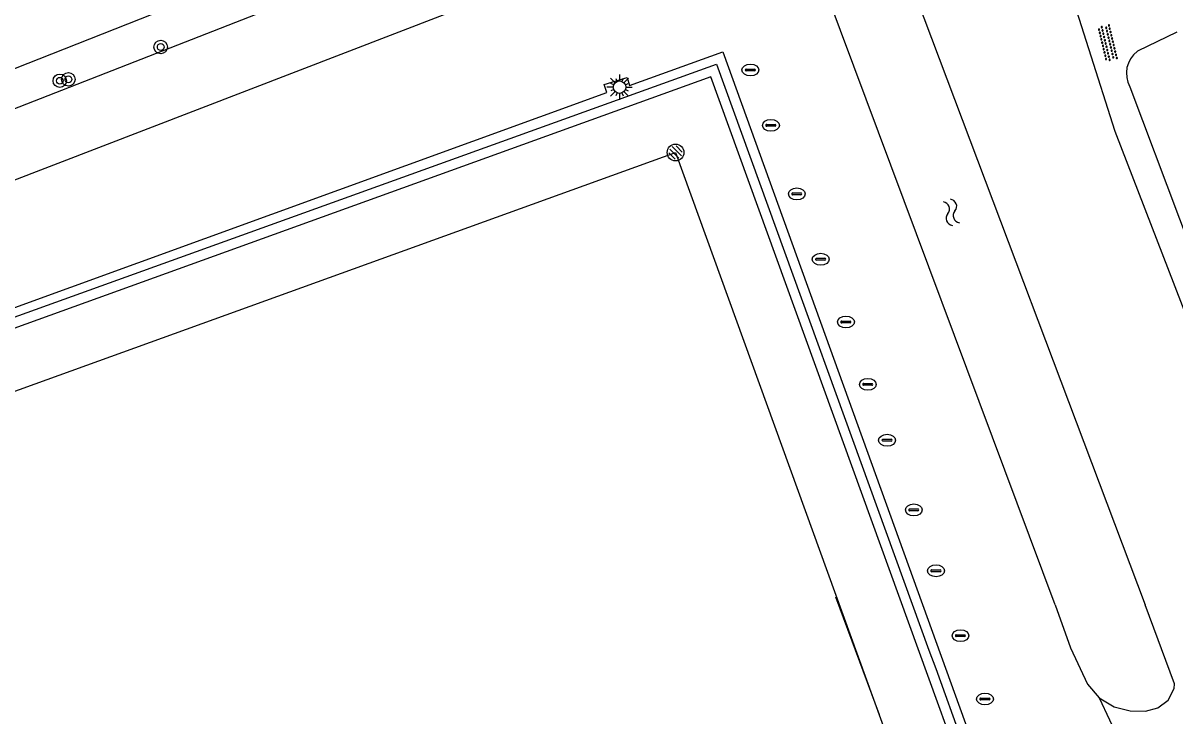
# Model space of a CAD drawing. Extents: x 135999 to 138000, y 396000 to 398501.
# Drawn here: x 136484.6 to 136553.1, y 396493.4 to 396534.6 of the extents above; entities that cross this region are included whole.
import ezdxf

# ---------------------------------------------------------------- set-up
doc = ezdxf.new("R2010")
doc.units = 0
for name, color, linetype in [('bs-afsc-ballenvanger', 7, 'Continuous'), ('bs-afsc-belijning', 7, 'Continuous'), ('bs-afsc-doel', 7, 'Continuous'), ('bs-afsc-poort', 7, 'Continuous'), ('bs-symb-cornervlag', 7, 'Continuous'), ('bs-symb-veldverlichting', 7, 'Continuous'), ('gg-afsc-draadraster', 7, 'Continuous'), ('gg-afsc-hekwerk', 7, 'Continuous'), ('gg-afsc-lijn draadraster', 7, 'Continuous'), ('gg-knt-onverhard', 7, 'Continuous'), ('gg-knt-verharding', 7, 'Continuous'), ('gg-kntw-bovenkant insteek waterloop', 7, 'Continuous'), ('gt-grn-groengrens', 7, 'Continuous'), ('gt-symb-boom', 7, 'Continuous'), ('gt-symb-drainageput', 7, 'Continuous'), ('gt-symb-overige verharding', 7, 'Continuous'), ('gt-symb-watersymbool', 7, 'Continuous')]:
    doc.layers.add(name, color=color, linetype=linetype)

# ---------------------------------------------------------------- blocks, each defined once
blk = doc.blocks.new('gt0-DPUT')
at = {"layer": 'gt-symb-drainageput'}
for p, q in [((-0.249, 0.055), (0.249, 0.055)), ((0.244, -0.054), (-0.253, -0.054))]:
    blk.add_line(p, q, dxfattribs=at)
for centre, radius, start, end in [((-0.253, 0), 0.0542, 85.47754, 270), ((0.244, 0.001), 0.0543, 269.99647, 85.47401)]:
    blk.add_arc(centre, radius, start, end, dxfattribs=at)
blk.add_ellipse((0, -0.001), major_axis=(0.502, 0), ratio=0.705307, dxfattribs=at)
blk = doc.blocks.new('gt0-WA')
at = {"layer": 'gt-symb-watersymbool'}
for centre, start, end in [((-0.323, 0.022), 28.07249, 151.92751), ((0.427, 0.422), 208.07248, 331.92751), ((-0.323, -0.428), 28.07249, 151.92751), ((0.427, -0.028), 208.07248, 331.92751)]:
    blk.add_arc(centre, 0.425, start, end, dxfattribs=at)
blk = doc.blocks.new('gt0-OVH')
at = {"layer": 'gt-symb-overige verharding'}
for points in [[(-0.972, 0.298), (-0.967, 0.308), (-0.965, 0.319), (-0.966, 0.33), (-0.971, 0.34), (-0.978, 0.348), (-0.988, 0.353), (-0.999, 0.355), (-1.01, 0.354), (-1.02, 0.349), (-1.028, 0.342), (-1.033, 0.332), (-1.035, 0.321), (-1.034, 0.31), (-1.029, 0.3), (-1.022, 0.292), (-1.012, 0.287), (-1.001, 0.285), (-0.99, 0.286), (-0.98, 0.291)], [(-0.872, 0.106), (-0.867, 0.116), (-0.865, 0.126), (-0.866, 0.137), (-0.871, 0.147), (-0.878, 0.156), (-0.888, 0.161), (-0.899, 0.163), (-0.91, 0.162), (-0.92, 0.157), (-0.928, 0.15), (-0.933, 0.14), (-0.935, 0.129), (-0.934, 0.118), (-0.929, 0.108), (-0.922, 0.1), (-0.912, 0.095), (-0.901, 0.092), (-0.89, 0.094), (-0.88, 0.098)], [(-0.772, 0.298), (-0.767, 0.308), (-0.765, 0.319), (-0.766, 0.33), (-0.771, 0.34), (-0.778, 0.348), (-0.788, 0.353), (-0.799, 0.355), (-0.81, 0.354), (-0.82, 0.349), (-0.828, 0.342), (-0.833, 0.332), (-0.835, 0.321), (-0.834, 0.31), (-0.829, 0.3), (-0.822, 0.292), (-0.812, 0.287), (-0.801, 0.285), (-0.79, 0.286), (-0.78, 0.291)], [(-0.672, 0.106), (-0.667, 0.116), (-0.665, 0.126), (-0.666, 0.137), (-0.671, 0.147), (-0.678, 0.156), (-0.688, 0.161), (-0.699, 0.163), (-0.71, 0.162), (-0.72, 0.157), (-0.728, 0.15), (-0.733, 0.14), (-0.735, 0.129), (-0.734, 0.118), (-0.729, 0.108), (-0.722, 0.1), (-0.712, 0.095), (-0.701, 0.092), (-0.69, 0.094), (-0.68, 0.098)], [(-0.572, 0.298), (-0.567, 0.308), (-0.565, 0.319), (-0.566, 0.33), (-0.571, 0.34), (-0.578, 0.348), (-0.588, 0.353), (-0.599, 0.355), (-0.61, 0.354), (-0.62, 0.349), (-0.628, 0.342), (-0.633, 0.332), (-0.635, 0.321), (-0.634, 0.31), (-0.629, 0.3), (-0.622, 0.292), (-0.612, 0.287), (-0.601, 0.285), (-0.59, 0.286), (-0.58, 0.291)], [(-0.472, 0.106), (-0.467, 0.116), (-0.465, 0.126), (-0.466, 0.137), (-0.471, 0.147), (-0.478, 0.156), (-0.488, 0.161), (-0.499, 0.163), (-0.51, 0.162), (-0.52, 0.157), (-0.528, 0.15), (-0.533, 0.14), (-0.535, 0.129), (-0.534, 0.118), (-0.529, 0.108), (-0.522, 0.1), (-0.512, 0.095), (-0.501, 0.092), (-0.49, 0.094), (-0.48, 0.098)], [(-0.372, 0.298), (-0.367, 0.308), (-0.365, 0.319), (-0.366, 0.33), (-0.371, 0.34), (-0.378, 0.348), (-0.388, 0.353), (-0.399, 0.355), (-0.41, 0.354), (-0.42, 0.349), (-0.428, 0.342), (-0.433, 0.332), (-0.435, 0.321), (-0.434, 0.31), (-0.429, 0.3), (-0.422, 0.292), (-0.412, 0.287), (-0.401, 0.285), (-0.39, 0.286), (-0.38, 0.291)], [(-0.272, 0.106), (-0.267, 0.116), (-0.265, 0.126), (-0.266, 0.137), (-0.271, 0.147), (-0.278, 0.156), (-0.288, 0.161), (-0.299, 0.163), (-0.31, 0.162), (-0.32, 0.157), (-0.328, 0.15), (-0.333, 0.14), (-0.335, 0.129), (-0.334, 0.118), (-0.329, 0.108), (-0.322, 0.1), (-0.312, 0.095), (-0.301, 0.092), (-0.29, 0.094), (-0.28, 0.098)], [(-0.172, 0.298), (-0.167, 0.308), (-0.165, 0.319), (-0.166, 0.33), (-0.171, 0.34), (-0.178, 0.348), (-0.188, 0.353), (-0.199, 0.355), (-0.21, 0.354), (-0.22, 0.349), (-0.228, 0.342), (-0.233, 0.332), (-0.235, 0.321), (-0.234, 0.31), (-0.229, 0.3), (-0.222, 0.292), (-0.212, 0.287), (-0.201, 0.285), (-0.19, 0.286), (-0.18, 0.291)], [(-0.072, 0.106), (-0.067, 0.116), (-0.065, 0.126), (-0.066, 0.137), (-0.071, 0.147), (-0.078, 0.156), (-0.088, 0.161), (-0.099, 0.163), (-0.11, 0.162), (-0.12, 0.157), (-0.128, 0.15), (-0.133, 0.14), (-0.135, 0.129), (-0.134, 0.118), (-0.129, 0.108), (-0.122, 0.1), (-0.112, 0.095), (-0.101, 0.092), (-0.09, 0.094), (-0.08, 0.098)], [(0.028, 0.298), (0.033, 0.308), (0.035, 0.319), (0.034, 0.33), (0.029, 0.34), (0.022, 0.348), (0.012, 0.353), (0.001, 0.355), (-0.01, 0.354), (-0.02, 0.349), (-0.028, 0.342), (-0.033, 0.332), (-0.035, 0.321), (-0.034, 0.31), (-0.029, 0.3), (-0.022, 0.292), (-0.012, 0.287), (-0.001, 0.285), (0.01, 0.286), (0.02, 0.291)], [(0.128, 0.106), (0.133, 0.116), (0.135, 0.126), (0.134, 0.137), (0.129, 0.147), (0.122, 0.156), (0.112, 0.161), (0.101, 0.163), (0.09, 0.162), (0.08, 0.157), (0.072, 0.15), (0.067, 0.14), (0.065, 0.129), (0.066, 0.118), (0.071, 0.108), (0.078, 0.1), (0.088, 0.095), (0.099, 0.092), (0.11, 0.094), (0.12, 0.098)], [(0.228, 0.298), (0.233, 0.308), (0.235, 0.319), (0.234, 0.33), (0.229, 0.34), (0.222, 0.348), (0.212, 0.353), (0.201, 0.355), (0.19, 0.354), (0.18, 0.349), (0.172, 0.342), (0.167, 0.332), (0.165, 0.321), (0.166, 0.31), (0.171, 0.3), (0.178, 0.292), (0.188, 0.287), (0.199, 0.285), (0.21, 0.286), (0.22, 0.291)], [(0.328, 0.106), (0.333, 0.116), (0.335, 0.126), (0.334, 0.137), (0.329, 0.147), (0.322, 0.156), (0.312, 0.161), (0.301, 0.163), (0.29, 0.162), (0.28, 0.157), (0.272, 0.15), (0.267, 0.14), (0.265, 0.129), (0.266, 0.118), (0.271, 0.108), (0.278, 0.1), (0.288, 0.095), (0.299, 0.092), (0.31, 0.094), (0.32, 0.098)], [(0.428, 0.298), (0.433, 0.308), (0.435, 0.319), (0.434, 0.33), (0.429, 0.34), (0.422, 0.348), (0.412, 0.353), (0.401, 0.355), (0.39, 0.354), (0.38, 0.349), (0.372, 0.342), (0.367, 0.332), (0.365, 0.321), (0.366, 0.31), (0.371, 0.3), (0.378, 0.292), (0.388, 0.287), (0.399, 0.285), (0.41, 0.286), (0.42, 0.291)], [(0.528, 0.106), (0.533, 0.116), (0.535, 0.126), (0.534, 0.137), (0.529, 0.147), (0.522, 0.156), (0.512, 0.161), (0.501, 0.163), (0.49, 0.162), (0.48, 0.157), (0.472, 0.15), (0.467, 0.14), (0.465, 0.129), (0.466, 0.118), (0.471, 0.108), (0.478, 0.1), (0.488, 0.095), (0.499, 0.092), (0.51, 0.094), (0.52, 0.098)], [(0.628, 0.298), (0.633, 0.308), (0.635, 0.319), (0.634, 0.33), (0.629, 0.34), (0.622, 0.348), (0.612, 0.353), (0.601, 0.355), (0.59, 0.354), (0.58, 0.349), (0.572, 0.342), (0.567, 0.332), (0.565, 0.321), (0.566, 0.31), (0.571, 0.3), (0.578, 0.292), (0.588, 0.287), (0.599, 0.285), (0.61, 0.286), (0.62, 0.291)], [(0.728, 0.106), (0.733, 0.116), (0.735, 0.126), (0.734, 0.137), (0.729, 0.147), (0.722, 0.156), (0.712, 0.161), (0.701, 0.163), (0.69, 0.162), (0.68, 0.157), (0.672, 0.15), (0.667, 0.14), (0.665, 0.129), (0.666, 0.118), (0.671, 0.108), (0.678, 0.1), (0.688, 0.095), (0.699, 0.092), (0.71, 0.094), (0.72, 0.098)], [(0.828, 0.298), (0.833, 0.308), (0.835, 0.319), (0.834, 0.33), (0.829, 0.34), (0.822, 0.348), (0.812, 0.353), (0.801, 0.355), (0.79, 0.354), (0.78, 0.349), (0.772, 0.342), (0.767, 0.332), (0.765, 0.321), (0.766, 0.31), (0.771, 0.3), (0.778, 0.292), (0.788, 0.287), (0.799, 0.285), (0.81, 0.286), (0.82, 0.291)], [(0.928, 0.106), (0.933, 0.116), (0.935, 0.126), (0.934, 0.137), (0.929, 0.147), (0.922, 0.156), (0.912, 0.161), (0.901, 0.163), (0.89, 0.162), (0.88, 0.157), (0.872, 0.15), (0.867, 0.14), (0.865, 0.129), (0.866, 0.118), (0.871, 0.108), (0.878, 0.1), (0.888, 0.095), (0.899, 0.092), (0.91, 0.094), (0.92, 0.098)], [(1.028, 0.298), (1.033, 0.308), (1.035, 0.319), (1.034, 0.33), (1.029, 0.34), (1.022, 0.348), (1.012, 0.353), (1.001, 0.355), (0.99, 0.354), (0.98, 0.349), (0.972, 0.342), (0.967, 0.332), (0.965, 0.321), (0.966, 0.31), (0.971, 0.3), (0.978, 0.292), (0.988, 0.287), (0.999, 0.285), (1.01, 0.286), (1.02, 0.291)], [(-0.972, -0.142), (-0.967, -0.132), (-0.965, -0.121), (-0.966, -0.11), (-0.971, -0.1), (-0.978, -0.092), (-0.988, -0.087), (-0.999, -0.085), (-1.01, -0.086), (-1.02, -0.091), (-1.028, -0.098), (-1.033, -0.108), (-1.035, -0.119), (-1.034, -0.13), (-1.029, -0.14), (-1.022, -0.148), (-1.012, -0.153), (-1.001, -0.155), (-0.99, -0.154), (-0.98, -0.149)], [(-0.872, -0.334), (-0.867, -0.324), (-0.865, -0.314), (-0.866, -0.303), (-0.871, -0.293), (-0.878, -0.284), (-0.888, -0.279), (-0.899, -0.277), (-0.91, -0.278), (-0.92, -0.283), (-0.928, -0.29), (-0.933, -0.3), (-0.935, -0.311), (-0.934, -0.322), (-0.929, -0.332), (-0.922, -0.34), (-0.912, -0.345), (-0.901, -0.348), (-0.89, -0.346), (-0.88, -0.342)], [(-0.772, -0.142), (-0.767, -0.132), (-0.765, -0.121), (-0.766, -0.11), (-0.771, -0.1), (-0.778, -0.092), (-0.788, -0.087), (-0.799, -0.085), (-0.81, -0.086), (-0.82, -0.091), (-0.828, -0.098), (-0.833, -0.108), (-0.835, -0.119), (-0.834, -0.13), (-0.829, -0.14), (-0.822, -0.148), (-0.812, -0.153), (-0.801, -0.155), (-0.79, -0.154), (-0.78, -0.149)], [(-0.672, -0.334), (-0.667, -0.324), (-0.665, -0.314), (-0.666, -0.303), (-0.671, -0.293), (-0.678, -0.284), (-0.688, -0.279), (-0.699, -0.277), (-0.71, -0.278), (-0.72, -0.283), (-0.728, -0.29), (-0.733, -0.3), (-0.735, -0.311), (-0.734, -0.322), (-0.729, -0.332), (-0.722, -0.34), (-0.712, -0.345), (-0.701, -0.348), (-0.69, -0.346), (-0.68, -0.342)], [(-0.572, -0.142), (-0.567, -0.132), (-0.565, -0.121), (-0.566, -0.11), (-0.571, -0.1), (-0.578, -0.092), (-0.588, -0.087), (-0.599, -0.085), (-0.61, -0.086), (-0.62, -0.091), (-0.628, -0.098), (-0.633, -0.108), (-0.635, -0.119), (-0.634, -0.13), (-0.629, -0.14), (-0.622, -0.148), (-0.612, -0.153), (-0.601, -0.155), (-0.59, -0.154), (-0.58, -0.149)], [(-0.472, -0.334), (-0.467, -0.324), (-0.465, -0.314), (-0.466, -0.303), (-0.471, -0.293), (-0.478, -0.284), (-0.488, -0.279), (-0.499, -0.277), (-0.51, -0.278), (-0.52, -0.283), (-0.528, -0.29), (-0.533, -0.3), (-0.535, -0.311), (-0.534, -0.322), (-0.529, -0.332), (-0.522, -0.34), (-0.512, -0.345), (-0.501, -0.348), (-0.49, -0.346), (-0.48, -0.342)], [(-0.372, -0.142), (-0.367, -0.132), (-0.365, -0.121), (-0.366, -0.11), (-0.371, -0.1), (-0.378, -0.092), (-0.388, -0.087), (-0.399, -0.085), (-0.41, -0.086), (-0.42, -0.091), (-0.428, -0.098), (-0.433, -0.108), (-0.435, -0.119), (-0.434, -0.13), (-0.429, -0.14), (-0.422, -0.148), (-0.412, -0.153), (-0.401, -0.155), (-0.39, -0.154), (-0.38, -0.149)], [(-0.272, -0.334), (-0.267, -0.324), (-0.265, -0.314), (-0.266, -0.303), (-0.271, -0.293), (-0.278, -0.284), (-0.288, -0.279), (-0.299, -0.277), (-0.31, -0.278), (-0.32, -0.283), (-0.328, -0.29), (-0.333, -0.3), (-0.335, -0.311), (-0.334, -0.322), (-0.329, -0.332), (-0.322, -0.34), (-0.312, -0.345), (-0.301, -0.348), (-0.29, -0.346), (-0.28, -0.342)], [(-0.172, -0.142), (-0.167, -0.132), (-0.165, -0.121), (-0.166, -0.11), (-0.171, -0.1), (-0.178, -0.092), (-0.188, -0.087), (-0.199, -0.085), (-0.21, -0.086), (-0.22, -0.091), (-0.228, -0.098), (-0.233, -0.108), (-0.235, -0.119), (-0.234, -0.13), (-0.229, -0.14), (-0.222, -0.148), (-0.212, -0.153), (-0.201, -0.155), (-0.19, -0.154), (-0.18, -0.149)], [(-0.072, -0.334), (-0.067, -0.324), (-0.065, -0.314), (-0.066, -0.303), (-0.071, -0.293), (-0.078, -0.284), (-0.088, -0.279), (-0.099, -0.277), (-0.11, -0.278), (-0.12, -0.283), (-0.128, -0.29), (-0.133, -0.3), (-0.135, -0.311), (-0.134, -0.322), (-0.129, -0.332), (-0.122, -0.34), (-0.112, -0.345), (-0.101, -0.348), (-0.09, -0.346), (-0.08, -0.342)], [(0.028, -0.142), (0.033, -0.132), (0.035, -0.121), (0.034, -0.11), (0.029, -0.1), (0.022, -0.092), (0.012, -0.087), (0.001, -0.085), (-0.01, -0.086), (-0.02, -0.091), (-0.028, -0.098), (-0.033, -0.108), (-0.035, -0.119), (-0.034, -0.13), (-0.029, -0.14), (-0.022, -0.148), (-0.012, -0.153), (-0.001, -0.155), (0.01, -0.154), (0.02, -0.149)], [(0.128, -0.334), (0.133, -0.324), (0.135, -0.314), (0.134, -0.303), (0.129, -0.293), (0.122, -0.284), (0.112, -0.279), (0.101, -0.277), (0.09, -0.278), (0.08, -0.283), (0.072, -0.29), (0.067, -0.3), (0.065, -0.311), (0.066, -0.322), (0.071, -0.332), (0.078, -0.34), (0.088, -0.345), (0.099, -0.348), (0.11, -0.346), (0.12, -0.342)], [(0.228, -0.142), (0.233, -0.132), (0.235, -0.121), (0.234, -0.11), (0.229, -0.1), (0.222, -0.092), (0.212, -0.087), (0.201, -0.085), (0.19, -0.086), (0.18, -0.091), (0.172, -0.098), (0.167, -0.108), (0.165, -0.119), (0.166, -0.13), (0.171, -0.14), (0.178, -0.148), (0.188, -0.153), (0.199, -0.155), (0.21, -0.154), (0.22, -0.149)], [(0.328, -0.334), (0.333, -0.324), (0.335, -0.314), (0.334, -0.303), (0.329, -0.293), (0.322, -0.284), (0.312, -0.279), (0.301, -0.277), (0.29, -0.278), (0.28, -0.283), (0.272, -0.29), (0.267, -0.3), (0.265, -0.311), (0.266, -0.322), (0.271, -0.332), (0.278, -0.34), (0.288, -0.345), (0.299, -0.348), (0.31, -0.346), (0.32, -0.342)], [(0.428, -0.142), (0.433, -0.132), (0.435, -0.121), (0.434, -0.11), (0.429, -0.1), (0.422, -0.092), (0.412, -0.087), (0.401, -0.085), (0.39, -0.086), (0.38, -0.091), (0.372, -0.098), (0.367, -0.108), (0.365, -0.119), (0.366, -0.13), (0.371, -0.14), (0.378, -0.148), (0.388, -0.153), (0.399, -0.155), (0.41, -0.154), (0.42, -0.149)], [(0.528, -0.334), (0.533, -0.324), (0.535, -0.314), (0.534, -0.303), (0.529, -0.293), (0.522, -0.284), (0.512, -0.279), (0.501, -0.277), (0.49, -0.278), (0.48, -0.283), (0.472, -0.29), (0.467, -0.3), (0.465, -0.311), (0.466, -0.322), (0.471, -0.332), (0.478, -0.34), (0.488, -0.345), (0.499, -0.348), (0.51, -0.346), (0.52, -0.342)], [(0.628, -0.142), (0.633, -0.132), (0.635, -0.121), (0.634, -0.11), (0.629, -0.1), (0.622, -0.092), (0.612, -0.087), (0.601, -0.085), (0.59, -0.086), (0.58, -0.091), (0.572, -0.098), (0.567, -0.108), (0.565, -0.119), (0.566, -0.13), (0.571, -0.14), (0.578, -0.148), (0.588, -0.153), (0.599, -0.155), (0.61, -0.154), (0.62, -0.149)], [(0.728, -0.334), (0.733, -0.324), (0.735, -0.314), (0.734, -0.303), (0.729, -0.293), (0.722, -0.284), (0.712, -0.279), (0.701, -0.277), (0.69, -0.278), (0.68, -0.283), (0.672, -0.29), (0.667, -0.3), (0.665, -0.311), (0.666, -0.322), (0.671, -0.332), (0.678, -0.34), (0.688, -0.345), (0.699, -0.348), (0.71, -0.346), (0.72, -0.342)], [(0.828, -0.142), (0.833, -0.132), (0.835, -0.121), (0.834, -0.11), (0.829, -0.1), (0.822, -0.092), (0.812, -0.087), (0.801, -0.085), (0.79, -0.086), (0.78, -0.091), (0.772, -0.098), (0.767, -0.108), (0.765, -0.119), (0.766, -0.13), (0.771, -0.14), (0.778, -0.148), (0.788, -0.153), (0.799, -0.155), (0.81, -0.154), (0.82, -0.149)], [(0.928, -0.334), (0.933, -0.324), (0.935, -0.314), (0.934, -0.303), (0.929, -0.293), (0.922, -0.284), (0.912, -0.279), (0.901, -0.277), (0.89, -0.278), (0.88, -0.283), (0.872, -0.29), (0.867, -0.3), (0.865, -0.311), (0.866, -0.322), (0.871, -0.332), (0.878, -0.34), (0.888, -0.345), (0.899, -0.348), (0.91, -0.346), (0.92, -0.342)], [(1.028, -0.142), (1.033, -0.132), (1.035, -0.121), (1.034, -0.11), (1.029, -0.1), (1.022, -0.092), (1.012, -0.087), (1.001, -0.085), (0.99, -0.086), (0.98, -0.091), (0.972, -0.098), (0.967, -0.108), (0.965, -0.119), (0.966, -0.13), (0.971, -0.14), (0.978, -0.148), (0.988, -0.153), (0.999, -0.155), (1.01, -0.154), (1.02, -0.149)]]:
    blk.add_lwpolyline(points, close=True, dxfattribs=at)
blk = doc.blocks.new('bs0-CORNVLG')
at = {"layer": 'bs-symb-cornervlag'}
for p, q in [((-0.345, 0.203), (0.203, -0.345)), ((-0.212, 0.354), (0.345, -0.203)), ((0.025, 0.399), (0.399, 0.025)), ((-0.399, -0.025), (-0.025, -0.399))]:
    blk.add_line(p, q, dxfattribs=at)
blk.add_circle((0, 0), 0.5, dxfattribs=at)
blk = doc.blocks.new('bs0-VELDV')
at = {"layer": 'bs-symb-veldverlichting'}
for p, q in [((0, 0.75), (0, 0.375)), ((-0.375, 0), (-0.75, 0)), ((-0.53, 0.53), (-0.265, 0.265)), ((-0.346, 0.144), (-0.52, 0.215)), ((-0.215, 0.52), (-0.144, 0.346)), ((0.215, 0.52), (0.144, 0.346)), ((0.265, 0.265), (0.53, 0.53)), ((0.346, 0.144), (0.52, 0.215)), ((0.375, 0), (0.75, 0)), ((-0.265, -0.265), (-0.53, -0.53)), ((-0.346, -0.144), (-0.52, -0.215)), ((-0.144, -0.346), (-0.215, -0.52)), ((0, -0.375), (0, -0.75)), ((0.144, -0.346), (0.215, -0.52)), ((0.265, -0.265), (0.53, -0.53)), ((0.346, -0.144), (0.52, -0.215))]:
    blk.add_line(p, q, dxfattribs=at)
blk.add_circle((0, 0), 0.375, dxfattribs=at)
blk = doc.blocks.new('gt0-BOOM')
at = {"layer": 'gt-symb-boom'}
for radius in [0.4, 0.2]:
    blk.add_circle((0, 0), radius, dxfattribs=at)

msp = doc.modelspace()

# ---------------------------------------------------------------- linework, layer by layer
at = {"layer": 'bs-afsc-ballenvanger'}
msp.add_line((136538.879, 396496.19), (136550.389, 396464.381), dxfattribs=at)
msp.add_lwpolyline([(136474.193, 396513.591), (136525.833, 396532.198), (136538.474, 396497.294)], dxfattribs=at)
at = {"layer": 'bs-afsc-belijning'}
msp.add_lwpolyline([(136523.392, 396526.934), (136545.134, 396466.851), (136451.129, 396432.837), (136429.403, 396492.96), (136523.392, 396526.934)], dxfattribs=at)
at = {"layer": 'bs-afsc-doel'}
msp.add_line((136535.53, 396493.449), (136532.934, 396500.449), dxfattribs=at)
at = {"layer": 'bs-afsc-poort'}
msp.add_line((136538.474, 396497.294), (136538.879, 396496.19), dxfattribs=at)
at = {"layer": 'gg-afsc-draadraster'}
msp.add_lwpolyline([(136415.495, 396505.245), (136432.447, 396511.529), (136467.6, 396525.437), (136502.753, 396539.344), (136527.515, 396547.885)], dxfattribs=at)
at = {"layer": 'gg-afsc-hekwerk'}
for p, q in [((136538.474, 396497.294), (136538.879, 396496.19)), ((136538.879, 396496.19), (136550.389, 396464.381))]:
    msp.add_line(p, q, dxfattribs=at)
msp.add_lwpolyline([(136474.193, 396513.591), (136525.833, 396532.198), (136538.474, 396497.294)], dxfattribs=at)
at = {"layer": 'gg-afsc-lijn draadraster'}
msp.add_lwpolyline([(136415.495, 396505.245), (136432.447, 396511.529), (136467.6, 396525.437), (136502.753, 396539.344), (136529.408, 396548.538)], dxfattribs=at)
at = {"layer": 'gg-knt-onverhard'}
msp.add_line((136553.219, 396534.108), (136550.879, 396532.958), dxfattribs=at)
for points in [[(136540.915, 396549.914), (136542.221, 396546.852), (136546.394, 396538.071), (136549.54, 396528.207), (136554.897, 396514.319), (136560.096, 396498.605)], [(136550.437, 396530.847), (136556.338, 396515.111), (136561.51, 396499.883)]]:
    msp.add_lwpolyline(points, dxfattribs=at)
msp.add_arc((136551.858, 396531.651), 1.633, 126.83184, 209.51672, dxfattribs=at)
at = {"layer": 'gg-knt-verharding'}
for points in [[(136475.411, 396514.563), (136519.306, 396530.506), (136519.147, 396530.973), (136520.503, 396531.409), (136520.647, 396530.925), (136526.206, 396532.937), (136551.093, 396464.007), (136545.463, 396461.927), (136545.582, 396461.532), (136544.231, 396461), (136544.107, 396461.436), (136512.948, 396450.169), (136512.087, 396448.277), (136511.199, 396447.973), (136510.573, 396446.611), (136490.591, 396439.352), (136489.277, 396440.045), (136488.266, 396439.687), (136486.473, 396440.604), (136455.231, 396429.312)], [(136424.861, 396495.091), (136449.005, 396428.28), (136549.668, 396464.677), (136525.489, 396531.435), (136424.861, 396495.091)]]:
    msp.add_lwpolyline(points, dxfattribs=at)
at = {"layer": 'gg-kntw-bovenkant insteek waterloop'}
for p, q in [((136533.695, 396546.821), (136551.349, 396500)), ((136523.205, 396544.855), (136414.898, 396502.514)), ((136545.982, 396500), (136529.92, 396542.988))]:
    msp.add_line(p, q, dxfattribs=at)
for points in [[(136415.683, 396500.506), (136419.345, 396500.361), (136529.92, 396542.988)], [(136545.982, 396500), (136546.905, 396497.429), (136547.908, 396495.273), (136548.611, 396494.447)], [(136548.611, 396494.447), (136549.492, 396493.914), (136550.449, 396493.683), (136551.37, 396493.66), (136552.105, 396493.857), (136552.706, 396494.322), (136553.07, 396495.011), (136553.093, 396495.295), (136551.349, 396500)]]:
    msp.add_lwpolyline(points, dxfattribs=at)
at = {"layer": 'gt-grn-groengrens'}
msp.add_line((136548.611, 396494.447), (136550.233, 396490.98), dxfattribs=at)

# ---------------------------------------------------------------- block references
at = {"layer": 'bs-symb-cornervlag'}
msp.add_blockref('bs0-CORNVLG', (136523.392, 396526.934), dxfattribs=at)
at = {"layer": 'bs-symb-veldverlichting'}
msp.add_blockref('bs0-VELDV', (136520.056, 396530.823), dxfattribs=at)
at = {"layer": 'gt-symb-boom'}
for p in [(136492.745, 396533.215), (136486.74, 396531.207), (136487.25, 396531.29)]:
    msp.add_blockref('gt0-BOOM', p, dxfattribs=at)
at = {"layer": 'gt-symb-drainageput'}
for p in [(136527.847, 396531.848), (136529.068, 396528.551), (136530.611, 396524.467), (136532.03, 396520.577), (136533.533, 396516.838), (136534.837, 396513.122), (136535.981, 396509.796), (136537.573, 396505.645), (136538.893, 396502.019), (136540.351, 396498.155), (136541.809, 396494.382)]:
    msp.add_blockref('gt0-DPUT', p, dxfattribs=at)
at = {"layer": 'gt-symb-overige verharding', "rotation": -76.53322310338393}
msp.add_blockref('gt0-OVH', (136549.109, 396533.452), dxfattribs=at)
at = {"layer": 'gt-symb-watersymbool', "rotation": -69.08179501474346}
msp.add_blockref('gt0-WA', (136539.795, 396523.421), dxfattribs=at)

doc.saveas('drawing.dxf')
